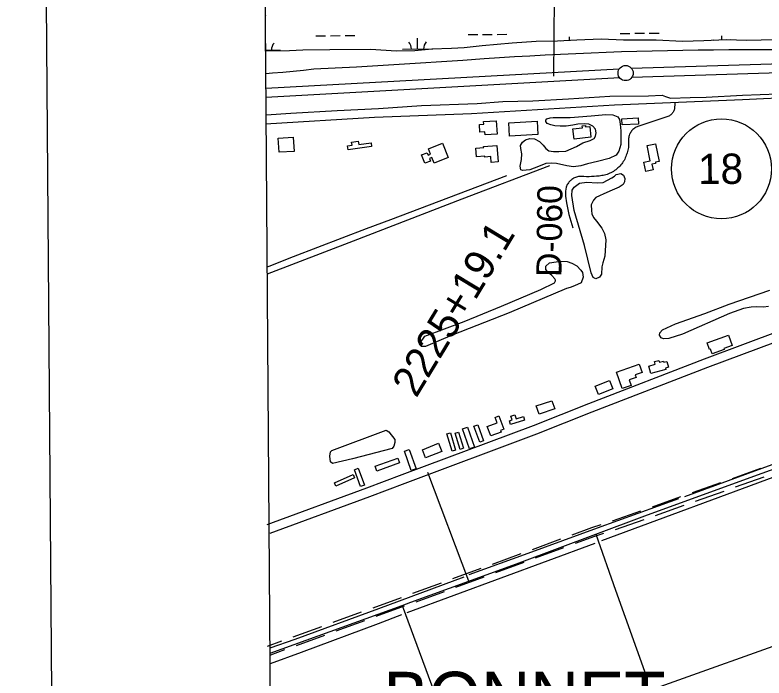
# Model space of a CAD drawing. Extents: x 3540316 to 3578335, y 553172 to 578787.
# Drawn here: x 3543655 to 3546126, y 561708 to 563894 of the extents above; entities that cross this region are included whole.
import ezdxf

# ---------------------------------------------------------------- set-up
doc = ezdxf.new("R2010")
doc.units = 0
for name, color, linetype in [('V-ANNO-SYMB', 7, 'Continuous'), ('V-BLDG-OTLN', 7, 'Continuous'), ('V-DTCH-CNTR', 7, 'Continuous'), ('V-GRID-FRAM', 7, 'Continuous'), ('V-LEVE-TOET', 7, 'Continuous'), ('V-RIVR-RANG', 7, 'Continuous'), ('V-RIVR-RANG-IDEN', 7, 'Continuous'), ('V-ROAD-CNTR', 7, 'Continuous'), ('V-ROAD-IDEN', 7, 'Continuous'), ('V-SITE-VEGE', 7, 'Continuous'), ('V-SURV-IDEN', 7, 'Continuous'), ('V-SURV-LINE', 7, 'Continuous'), ('V-TOPO-GNAM-IDEN', 7, 'Continuous'), ('V-TOPO-SHOR', 7, 'Continuous'), ('V-WETL-SWMP', 7, 'Continuous')]:
    doc.layers.add(name, color=color, linetype=linetype)

msp = doc.modelspace()

# ---------------------------------------------------------------- linework, layer by layer
at = {"layer": 'V-ANNO-SYMB'}
msp.add_lwpolyline([(3543831.3, 554401.2), (3576913.5, 554656.2), (3576736.8, 577572.1), (3543654.6, 577317.1), (3543831.3, 554401.2)], dxfattribs=at)
at = {"layer": 'V-BLDG-OTLN'}
for points in [[(3545200.6, 563542.7), (3545242.4, 563545.2), (3545245, 563501.2), (3545205.6, 563498.9), (3545205.1, 563508.3), (3545188.4, 563507.3), (3545186.9, 563533), (3545201.1, 563533.8)], [(3545283.8, 563538.8), (3545377.2, 563544.3), (3545379.8, 563499.6), (3545286.4, 563494.1)], [(3545656.3, 563552.1), (3545711, 563555.1), (3545712.1, 563534.3), (3545657.4, 563531.4)], [(3545554.9, 563491.1), (3545498.9, 563485), (3545495.2, 563519), (3545526.4, 563522.4), (3545525.7, 563528.8), (3545536.4, 563529.9), (3545537, 563524.8), (3545551, 563526.3)], [(3544572.9, 563491.6), (3544576, 563444.4), (3544526.3, 563441.2), (3544523.2, 563488.4)], [(3544831, 563460.6), (3544753.9, 563449.2), (3544751.9, 563462.6), (3544766.7, 563464.8), (3544765.2, 563475), (3544787.1, 563478.3), (3544788.8, 563467), (3544829.2, 563473)], [(3545065.4, 563471.1), (3545084.2, 563424.1), (3545037.2, 563405.4), (3545029.9, 563423.8), (3545022.3, 563420.8), (3545025.7, 563412.4), (3545007.1, 563405.1), (3544996.1, 563432.7), (3545014.1, 563439.9), (3545017.2, 563432), (3545025.1, 563435.2), (3545018.3, 563452.3)], [(3545244.2, 563464.1), (3545248.4, 563409.7), (3545225.7, 563407.9), (3545224.2, 563426.9), (3545204.6, 563425.4), (3545204.3, 563428.3), (3545176.9, 563426.2), (3545174.6, 563455), (3545201.1, 563457), (3545200.8, 563460.7)], [(3545739.7, 563463.4), (3545767.4, 563469.4), (3545780.1, 563411.1), (3545767.3, 563408.3), (3545768.1, 563404.7), (3545756, 563402.1), (3545760.1, 563383.3), (3545736.3, 563378.2), (3545729.7, 563408.5), (3545750.6, 563413.1)], [(3546008.4, 562838.1), (3546020.7, 562804.7), (3545993.4, 562794.7), (3545994.7, 562791), (3545955.2, 562776.5), (3545949.4, 562792.4), (3545946.1, 562791.2), (3545938.3, 562812.5)], [(3545638.6, 562716.8), (3545713.9, 562742.7), (3545723.2, 562715.6), (3545700.5, 562707.8), (3545703.6, 562698.8), (3545680.9, 562691), (3545687.1, 562672.7), (3545657.3, 562662.5)], [(3545752.8, 562711.4), (3545745.5, 562736.6), (3545766.5, 562742.6), (3545764.1, 562751), (3545779.1, 562755.3), (3545780.9, 562748.8), (3545794.1, 562752.6), (3545795.1, 562749), (3545805.3, 562751.9), (3545810.8, 562732.8), (3545800.2, 562729.7), (3545801.4, 562725.4)], [(3545568.8, 562669.6), (3545615.7, 562688.4), (3545626.6, 562661.2), (3545579.7, 562642.5)], [(3545374.5, 562605), (3545426, 562622.2), (3545435.1, 562595.2), (3545383.5, 562578)], [(3545251.1, 562572), (3545267.5, 562528), (3545256.4, 562523.8), (3545258.3, 562518.9), (3545224.3, 562506.2), (3545212.6, 562537.3), (3545245.1, 562549.4), (3545238.4, 562567.3)], [(3545335.5, 562558.4), (3545289.5, 562543.9), (3545285.7, 562555.8), (3545294.8, 562558.7), (3545290.8, 562571.3), (3545303.7, 562575.4), (3545307.6, 562562.9), (3545331.7, 562570.5)], [(3545153.9, 562463.3), (3545131.2, 562529.8), (3545147.6, 562535.4), (3545170.2, 562468.9)], [(3545188.1, 562485.5), (3545168.7, 562537.7), (3545181.4, 562542.5), (3545200.8, 562490.2)], [(3545090.9, 562516), (3545107.9, 562459.3), (3545096.5, 562455.9), (3545079.5, 562512.6)], [(3545117.7, 562518.6), (3545134.3, 562465.3), (3545122.8, 562461.7), (3545106.3, 562515)], [(3544998.7, 562460.6), (3545051.8, 562481.7), (3545062.4, 562455), (3545009.3, 562433.9)], [(3544962.1, 562391.8), (3544939.2, 562455.4), (3544955.5, 562461.3), (3544978.4, 562397.6)], [(3544843.3, 562406), (3544917.8, 562432.7), (3544923.4, 562417), (3544848.9, 562390.3)], [(3544787.3, 562399.3), (3544807.7, 562343.9), (3544794.7, 562339.1), (3544774.3, 562394.5)], [(3544708.4, 562351.5), (3544770.1, 562379), (3544775.2, 562367.5), (3544713.6, 562340)]]:
    msp.add_lwpolyline(points, close=True, dxfattribs=at)
at = {"layer": 'V-DTCH-CNTR'}
msp.add_line((3545152.2, 562027.5), (3545016.8, 562385), dxfattribs=at)
for points in [[(3544486.8, 563063.4), (3544493.4, 563066), (3544573.4, 563097.2), (3544653.5, 563128.2), (3544733.7, 563159), (3544814, 563189.7), (3544894.3, 563220.1), (3545277.7, 563364.5)], [(3545152.2, 562027.5), (3545317.5, 562087.6), (3545571.1, 562182.1), (3545732.7, 562242.3), (3546091.6, 562373.2), (3546214.5, 562417.7), (3546542.1, 562536.5), (3546598.8, 562557.5)], [(3545571.1, 562182.1), (3545636.1, 561997.9), (3545736.8, 561714.9)], [(3544931.7, 561947.2), (3544961.1, 561957.9), (3545152.2, 562027.5)], [(3544496, 561789.2), (3544931.7, 561947.2)], [(3544931.7, 561947.2), (3545066.6, 561584.1), (3545111.1, 561463)]]:
    msp.add_lwpolyline(points, dxfattribs=at)
at = {"layer": 'V-GRID-FRAM'}
for points in [[(3544387.2, 576756), (3576013, 576999.8), (3576161.1, 558817.2), (3544519.4, 558573.3), (3544387.2, 576756)], [(3544519.4, 558573.3), (3544387.2, 576756)]]:
    msp.add_lwpolyline(points, dxfattribs=at)
at = {"layer": 'V-LEVE-TOET'}
for points in [[(3546164.9, 563779.3), (3546112.3, 563779.1), (3546059.6, 563779), (3546009.1, 563778.9), (3545958.7, 563778.5), (3545908.2, 563778), (3545857.8, 563777.3), (3545807.3, 563776.3), (3545756.9, 563775.2), (3545706.4, 563773.8), (3545656, 563772.3), (3545605.5, 563770.5), (3545555.1, 563768.6), (3545504.7, 563766.4), (3545454.3, 563764), (3545403.9, 563761.4), (3545353.5, 563758.7), (3545303.1, 563755.7), (3545252.8, 563752.5), (3545202.4, 563749.1), (3545132.3, 563744.1), (3545062.2, 563739.3), (3544992, 563734.7), (3544921.8, 563730.3), (3544851.7, 563726.2), (3544781.5, 563722.3), (3544711.3, 563718.6), (3544641, 563715.1), (3544606.8, 563711.4), (3544572.6, 563708), (3544538.3, 563704.8), (3544504, 563701.9), (3544482.1, 563700.1)], [(3545179.5, 563602), (3545263.6, 563608.3), (3545363.5, 563610.9), (3545480.6, 563617.3), (3545616.6, 563626.3), (3545745, 563627.9), (3545789.8, 563629.4), (3545800.4, 563625.8), (3545817.2, 563619.4), (3545882.5, 563621.5), (3545935.1, 563623), (3546054.6, 563629.4), (3546170.9, 563633.8)], [(3544483.1, 563564.8), (3544564.3, 563570), (3544717.5, 563579.4), (3544854.1, 563586), (3544995.5, 563595.1), (3545179.5, 563602)]]:
    msp.add_lwpolyline(points, dxfattribs=at)
at = {"layer": 'V-RIVR-RANG'}
msp.add_line((3545432.1, 563692.8), (3545444.3, 564932.7), dxfattribs=at)
at = {"layer": 'V-ROAD-CNTR'}
for points in [[(3544480.6, 563535.3), (3544841.1, 563556.7), (3545160.5, 563568.9), (3545632.1, 563597.6), (3546054.3, 563615.1), (3546426.1, 563633.5), (3546904.8, 563650.3), (3547108.1, 563656.7)], [(3545831.5, 563604.5), (3545830.8, 563583.9), (3545830.8, 563583.8), (3545829.8, 563581.1), (3545828.7, 563578.5), (3545827.4, 563575.9), (3545826, 563573.5), (3545824.3, 563571.2), (3545822.5, 563569), (3545820.5, 563567), (3545818.4, 563565.1), (3545816.1, 563563.3), (3545813.8, 563561.8), (3545811.3, 563560.4), (3545719, 563529.4), (3545715.9, 563528.8), (3545712.7, 563527.9), (3545709.7, 563526.9), (3545706.7, 563525.6), (3545703.7, 563524.2), (3545700.9, 563522.5), (3545698.3, 563520.7), (3545695.7, 563518.7), (3545693.3, 563516.5), (3545691, 563514.2), (3545688.9, 563511.7), (3545687, 563509.1), (3545685.2, 563506.4), (3545683.6, 563503.6), (3545682.2, 563500.6), (3545681.1, 563497.2), (3545680.2, 563493.6), (3545679.5, 563490), (3545679, 563486.4), (3545678.8, 563482.8), (3545678.7, 563479.2), (3545678.9, 563475.5), (3545679, 563471), (3545679, 563466.5), (3545678.7, 563462), (3545678.3, 563457.6), (3545677.6, 563453.1), (3545676.8, 563448.7), (3545675.7, 563444.3), (3545674.5, 563440), (3545673, 563435.7), (3545671.4, 563431.6), (3545669.8, 563427.2), (3545668, 563423), (3545666, 563418.8), (3545663.8, 563414.7), (3545661.5, 563410.8), (3545658.9, 563406.9), (3545656.2, 563403.2), (3545653.3, 563399.6), (3545650.3, 563396.1), (3545647.1, 563392.8), (3545643.7, 563389.6), (3545640.2, 563386.5), (3545636.6, 563383.7), (3545632.9, 563381), (3545629, 563378.5), (3545625, 563376.1), (3545620.9, 563374), (3545616.8, 563372), (3545612.5, 563370.2), (3545608.2, 563368.6), (3545603.7, 563367.2), (3545599.3, 563366), (3545594.8, 563365.1), (3545590.2, 563364.3), (3545581.9, 563363.1), (3545573.6, 563362.2), (3545565.2, 563361.5), (3545556.9, 563361), (3545548.5, 563360.8), (3545540.1, 563360.9), (3545531.7, 563361.2), (3545523.4, 563361.8), (3545520, 563361.7), (3545516.7, 563361.4), (3545513.4, 563361), (3545510.1, 563360.3), (3545506.9, 563359.4), (3545503.8, 563358.3), (3545500.7, 563357), (3545497.7, 563355.5), (3545494.8, 563353.8), (3545492, 563352), (3545489.4, 563349.9), (3545486.9, 563347.8), (3545484.5, 563345.4), (3545482.3, 563342.9), (3545480.2, 563340.3), (3545478.3, 563337.5)], [(3545478.3, 563337.5), (3545476.6, 563334.6), (3545476.6, 563334.6)], [(3545476.6, 563334.6), (3545473.1, 563326), (3545470.8, 563313.4), (3545471.1, 563296.5), (3545474.4, 563274.7), (3545482.3, 563236.5), (3545494.5, 563192.1)], [(3547395.8, 563300.8), (3547017.2, 563158.8), (3546434.1, 562948.3), (3545928.6, 562759.5), (3545546.7, 562611.8), (3545364, 562539.7), (3544930.7, 562377.5), (3544814, 562333.8), (3544485.1, 562212.7)], [(3547392.4, 563267.5), (3547027.6, 563130.7), (3546444.5, 562920.1), (3545939.2, 562731.4), (3545557.6, 562583.9), (3545374.8, 562511.7), (3544941.2, 562349.4), (3544824.5, 562305.7), (3544495.5, 562184.5)], [(3546021.4, 562366), (3546115.7, 562399.4)], [(3545889.5, 562319.2), (3545983.7, 562352.6)], [(3546031.4, 562337.7), (3546125.7, 562371.1)], [(3545899.5, 562291), (3545993.7, 562324.4)], [(3545757.5, 562272.5), (3545851.8, 562305.9)], [(3545767.5, 562244.2), (3545861.8, 562277.6)], [(3545625.5, 562225.7), (3545719.8, 562259.1)], [(3545635.6, 562197.4), (3545729.8, 562230.8)], [(3545493, 562180.3), (3545557.9, 562204.1), (3545588.1, 562213.5)], [(3545503.3, 562152.1), (3545567.5, 562175.7), (3545597, 562184.9)], [(3545361.6, 562132), (3545455.4, 562166.5)], [(3545371.9, 562103.8), (3545465.8, 562138.3)], [(3545230.2, 562083.7), (3545324, 562118.2)], [(3545240.5, 562055.6), (3545334.4, 562090.1)], [(3545098.7, 562035.5), (3545192.6, 562070)], [(3545109.1, 562007.3), (3545203, 562041.8)], [(3544967.3, 561987.2), (3545061.2, 562021.7)], [(3544977.7, 561959.1), (3545071.5, 561993.5)], [(3544835.8, 561939.3), (3544929.8, 561973.5)], [(3544846.1, 561911.2), (3544940, 561945.3)], [(3544704.2, 561891.5), (3544798.2, 561925.7)], [(3544572.7, 561843.7), (3544666.6, 561877.8)], [(3544714.5, 561863.3), (3544808.5, 561897.5)], [(3544488.1, 561812.9), (3544535.1, 561830)], [(3544582.9, 561815.5), (3544676.9, 561849.6)], [(3544498.3, 561784.7), (3544545.3, 561801.8)]]:
    msp.add_lwpolyline(points, dxfattribs=at)
at = {"layer": 'V-ROAD-IDEN'}
msp.add_circle((3545985.5, 563386.7), 165, dxfattribs=at)
at = {"layer": 'V-SITE-VEGE'}
for points in [[(3545430.1, 563556.5), (3545486.4, 563555.9), (3545555.2, 563561.2), (3545603.6, 563565.4), (3545626.5, 563564.5), (3545643.5, 563558.5), (3545648.7, 563549.9), (3545651.1, 563534.2), (3545653.5, 563511.9), (3545653.8, 563466.8), (3545647.1, 563444.6), (3545637.8, 563432.2), (3545614.8, 563421.3), (3545576.1, 563411.2), (3545543.9, 563403.6), (3545521.6, 563397.2), (3545497.4, 563393.5), (3545475.1, 563396.3), (3545441.2, 563403.9), (3545424.2, 563406), (3545405.8, 563404.2), (3545382.2, 563394.6), (3545353.3, 563383.7), (3545328.4, 563381.3), (3545323.2, 563383.3), (3545320.7, 563395.8), (3545325.5, 563417.3), (3545326.9, 563436.3), (3545323.2, 563453.3), (3545322.6, 563463.8), (3545328.6, 563474.9), (3545339.1, 563482), (3545353.6, 563486.4), (3545368.6, 563485.7), (3545385.5, 563477), (3545396.6, 563464.5), (3545405.6, 563453.9), (3545416, 563446.6), (3545431.7, 563443.9), (3545448.7, 563443.7), (3545472.3, 563444.8), (3545507.1, 563460.9), (3545527.5, 563472.5), (3545552.5, 563480.7), (3545565, 563486.5), (3545570.3, 563494.3), (3545571.7, 563505.4), (3545569.8, 563517.9), (3545561.4, 563527.8), (3545547.7, 563533.8), (3545534, 563535.2), (3545511.1, 563534.1), (3545494.7, 563530.3), (3545473, 563527.3), (3545452.8, 563527.4), (3545435.1, 563528.9), (3545422, 563531.6), (3545410.3, 563536.3), (3545406.4, 563542.9), (3545405.8, 563547.5), (3545409.1, 563551.4), (3545420.3, 563555.2)], [(3545638, 563367.9), (3545653.1, 563371.7), (3545662.4, 563365.8), (3545666.6, 563354.5), (3545665.7, 563343.6), (3545661.3, 563335.1), (3545648.1, 563325.9), (3545625.1, 563316.4), (3545597, 563304.6), (3545582.6, 563298.2), (3545570.5, 563291.7), (3545563.1, 563284), (3545556, 563268.5), (3545556.2, 563249.9), (3545557.7, 563238.6), (3545563.4, 563226.2), (3545573.3, 563214.4), (3545590.6, 563191.4), (3545599, 563173.5), (3545603.8, 563152.5), (3545600.2, 563098.6), (3545593.5, 563076.5), (3545590.2, 563063.3), (3545589.2, 563039.3), (3545583.3, 563029.3), (3545570.9, 563023.9), (3545562, 563027.9), (3545555.1, 563043.9), (3545533.4, 563134.1), (3545499.2, 563249.3), (3545491.8, 563298.6), (3545493.2, 563316), (3545499.8, 563326.1), (3545517, 563339.1), (3545540.7, 563342.8), (3545575.2, 563340.5), (3545594.7, 563341.5), (3545623.9, 563356.8), (3545632.1, 563362.9)], [(3545473.9, 562991.8), (3545285, 562912), (3545096.5, 562838.4), (3545009.3, 562800.8), (3544996.1, 562801.3), (3544989.2, 562807.9), (3544991.9, 562814.1), (3545006.5, 562834.9), (3545136.1, 562883.1), (3545259.6, 562934.3), (3545389.7, 562988.7), (3545434.5, 563010.8), (3545438, 563017.7), (3545438.1, 563019.7), (3545435.8, 563024.3), (3545426.2, 563034.9), (3545413.8, 563044.7), (3545405.8, 563055.3), (3545405.9, 563065.7), (3545418, 563076.9), (3545454.1, 563082.8), (3545475.9, 563081), (3545492.1, 563075.8), (3545508.7, 563066.4), (3545521.8, 563053.1), (3545526.4, 563044.5), (3545528.9, 563029), (3545522.2, 563011.2), (3545500.8, 563000.9), (3545486, 562996)], [(3544699.8, 562457.9), (3544879.5, 562524.9), (3544887.9, 562519.4), (3544907.9, 562494.4), (3544908.2, 562484.3), (3544904.6, 562472.7), (3544898.7, 562464.2), (3544768.5, 562430.9), (3544701.7, 562414.8), (3544695.6, 562421.1), (3544693.4, 562439.3), (3544695.8, 562453.3)]]:
    msp.add_lwpolyline(points, close=True, dxfattribs=at)
for points in [[(3546140, 562933.2), (3546124.4, 562930.8), (3546102.4, 562931.5), (3546083, 562930.4), (3546058.1, 562925.9), (3546012.3, 562909.2), (3545856.5, 562842), (3545811.5, 562827.6), (3545794.2, 562826.2), (3545786.2, 562829.1), (3545781.1, 562838), (3545782.4, 562846.5), (3545790.5, 562856), (3545833.7, 562875.3), (3545930.2, 562909.5), (3546010.5, 562940.4), (3546144.9, 562986.8)], [(3545672.4, 561640.5), (3546343.5, 561879.6), (3546595.1, 561970.1), (3546739.3, 562010.5), (3546780.4, 562034.4), (3546827.1, 562070.2), (3546868.9, 562092.6), (3546910.7, 562102.4), (3546950.7, 562098.1), (3546979.7, 562086.9), (3547004, 562074.1), (3547030.6, 562067.5), (3547074.7, 562076.6), (3547135.4, 562092.5), (3547146.3, 562083), (3547150, 562058.6)]]:
    msp.add_lwpolyline(points, dxfattribs=at)
at = {"layer": 'V-SURV-LINE'}
for points in [[(3545688.6, 563718.2), (3547430.8, 563772.6)], [(3547431.8, 563742.6), (3545689.5, 563688.3)], [(3544482.5, 563652.5), (3545648.3, 563716.5)], [(3545649.9, 563686.6), (3544482.7, 563622.5)]]:
    msp.add_lwpolyline(points, dxfattribs=at)
msp.add_circle((3545669.1, 563702.6), 25, dxfattribs=at)
at = {"layer": 'V-TOPO-SHOR'}
for p, q in [((3546582, 562569.1), (3545863.3, 562304.7)), ((3546212.5, 562390.8), (3545589.5, 562160)), ((3545567.6, 562151.3), (3544947.7, 561922.4))]:
    msp.add_line(p, q, dxfattribs=at)
for points in [[(3545418.5, 563396.7), (3545128.5, 563287), (3544770.1, 563148.3), (3544487, 563039.3)], [(3545843.9, 562298.2), (3545575, 562201.7), (3545346.3, 562117.8), (3545151.7, 562047.9)], [(3545135.5, 562040.1), (3544854.3, 561936.2), (3544577.4, 561835.1), (3544495.9, 561805.7)], [(3544929.7, 561915.9), (3544852.8, 561886.1), (3544598.6, 561791.8), (3544496.3, 561754.1)]]:
    msp.add_lwpolyline(points, dxfattribs=at)
at = {"layer": 'V-WETL-SWMP'}
for p, q in [((3544480.7, 563894), (3544483.4, 563894.1)), ((3544481.6, 563774.6), (3544480.7, 563894)), ((3545149.4, 563829.3), (3545181.4, 563829.6)), ((3545197.4, 563829.7), (3545229.4, 563830)), ((3545245.4, 563830.1), (3545277.4, 563830.3)), ((3545651.3, 563833.2), (3545683.3, 563833.5)), ((3545699.3, 563833.6), (3545731.3, 563833.8)), ((3545747.3, 563833.9), (3545779.3, 563834.2)), ((3544647.5, 563825.5), (3544679.5, 563825.7)), ((3544695.5, 563825.8), (3544727.5, 563826.1)), ((3544743.5, 563826.2), (3544775.5, 563826.5)), ((3544982.7, 563781.6), (3544982.4, 563817.6)), ((3545374.1, 563806.3), (3545294.7, 563801.5)), ((3545444, 563807.2), (3545374.1, 563806.3)), ((3545508.4, 563810.6), (3545444, 563807.2)), ((3545484.4, 563809.3), (3545484.3, 563821.5)), ((3545588.5, 563814.6), (3545508.4, 563810.6)), ((3545662.3, 563810.8), (3545588.5, 563814.6)), ((3545769.8, 563811.4), (3545662.3, 563810.8)), ((3545856.9, 563806.6), (3545769.8, 563811.4)), ((3545927.6, 563808.3), (3545856.9, 563806.6)), ((3546000.6, 563811.6), (3545927.6, 563808.3)), ((3545986.3, 563811), (3545986.2, 563825.4)), ((3546068.9, 563810.2), (3546000.6, 563811.6)), ((3546163.9, 563811.7), (3546068.9, 563810.2)), ((3544827.4, 563780.6), (3544693.2, 563778.7)), ((3544913.7, 563775.1), (3544827.4, 563780.6)), ((3544932.7, 563781.2), (3545032.7, 563782)), ((3545030, 563781.2), (3544974.2, 563776.2)), ((3545094.4, 563783.7), (3545030, 563781.2)), ((3545136.8, 563785.7), (3545094.4, 563783.7)), ((3545195.7, 563792.2), (3545136.8, 563785.7)), ((3545294.7, 563801.5), (3545195.7, 563792.2)), ((3544481.6, 563777.8), (3544530.8, 563778.1)), ((3544560.4, 563776), (3544481.6, 563774.6)), ((3544604.4, 563778), (3544560.4, 563776)), ((3544693.2, 563778.7), (3544604.4, 563778)), ((3544974.2, 563776.2), (3544913.7, 563775.1))]:
    msp.add_line(p, q, dxfattribs=at)
for centre, start, end in [((3544927.5, 563781.7), 359.6699, 41.2135), ((3545037.9, 563782.5), 139.6699, 181.2135), ((3545429.3, 563785.5), 39.3726, 41.2135), ((3545931.2, 563789.4), 35.3448, 41.2135), ((3546041.7, 563790.3), 139.6699, 143.2478), ((3544536, 563778.7), 139.6699, 181.2135)]:
    msp.add_arc(centre, 35.2, start, end, dxfattribs=at)

# ---------------------------------------------------------------- texts
at = {"layer": 'V-RIVR-RANG-IDEN'}
msp.add_text('D-060', height=83, rotation=89.2933, dxfattribs=at).set_placement((3545457.4, 563030.1))
at = {"layer": 'V-ROAD-IDEN'}
msp.add_text('18', height=100, rotation=0.4417, dxfattribs=at).set_placement((3545908.3, 563336.2))
at = {"layer": 'V-SURV-IDEN'}
msp.add_text('2225+19.1', height=100, rotation=58.8548, dxfattribs=at).set_placement((3544978.5, 562628.5))
at = {"layer": 'V-TOPO-GNAM-IDEN'}
msp.add_text('BONNET', height=167, dxfattribs=at).set_placement((3544870.2, 561561.4))

doc.saveas('drawing.dxf')
